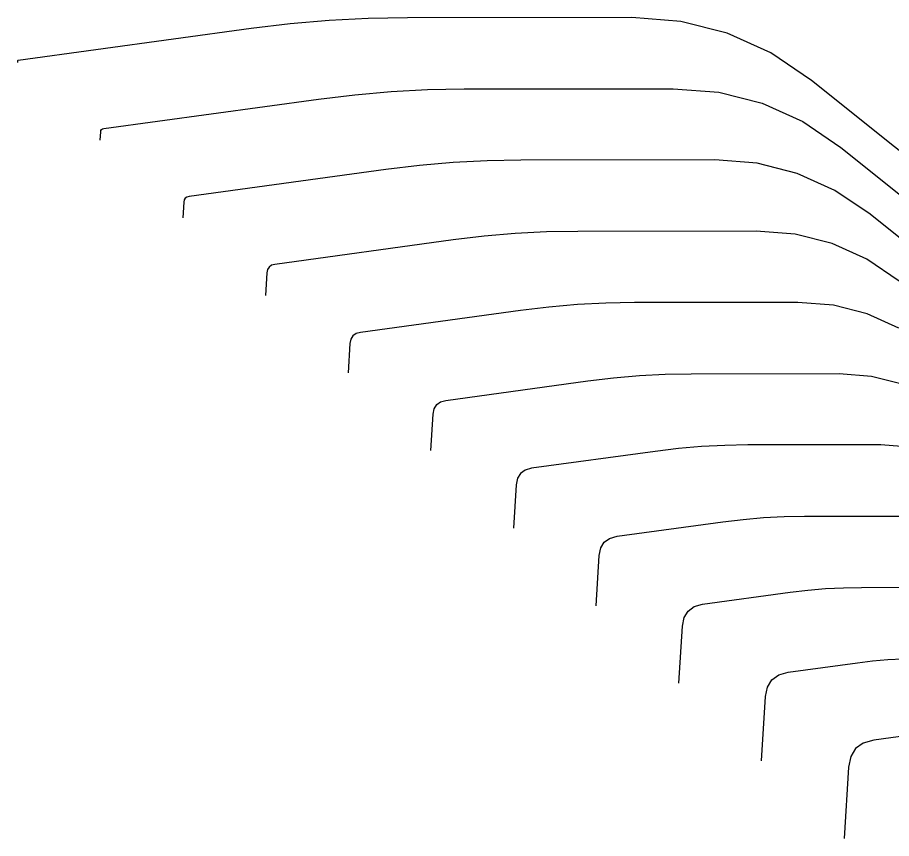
# Model space of a CAD drawing. Extents: x 1768942 to 1774819, y 723037 to 732099.
# Drawn here: x 1770040.2 to 1770093.1, y 731623.5 to 731673.2 of the extents above; entities that cross this region are included whole.
import ezdxf

# ---------------------------------------------------------------- set-up
doc = ezdxf.new("R2010")
doc.units = 0
doc.layers.add('R_Contours', color=7, linetype='Continuous')

msp = doc.modelspace()

# ---------------------------------------------------------------- linework, layer by layer
at = {"layer": 'R_Contours'}
for points in [[(1770128.462, 731637.25), (1770088.27, 731669.379), (1770085.801, 731671.047), (1770083.164, 731672.238), (1770080.36, 731672.951), (1770077.388, 731673.185), (1770063.813, 731673.166), (1770061.439, 731673.123), (1770059.07, 731673), (1770056.707, 731672.798), (1770054.349, 731672.515), (1770040.249, 731670.584), (1770040.235, 731670.58), (1770040.225, 731670.573), (1770040.219, 731670.563), (1770040.216, 731670.549), (1770040.21, 731670.456)], [(1770045.213, 731665.76), (1770045.246, 731666.275), (1770045.261, 731666.352), (1770045.297, 731666.41), (1770045.352, 731666.449), (1770045.427, 731666.47), (1770058.427, 731668.25), (1770060.625, 731668.514), (1770062.827, 731668.703), (1770065.035, 731668.817), (1770067.248, 731668.858), (1770079.9, 731668.875), (1770082.67, 731668.656), (1770085.283, 731667.992), (1770087.741, 731666.883), (1770090.042, 731665.327), (1770127.995, 731634.989)], [(1770126.647, 731633.431), (1770091.814, 731661.276), (1770089.681, 731662.718), (1770087.402, 731663.746), (1770084.979, 731664.362), (1770082.412, 731664.565), (1770070.683, 731664.549), (1770068.631, 731664.511), (1770066.585, 731664.405), (1770064.543, 731664.23), (1770062.505, 731663.986), (1770050.606, 731662.356), (1770050.469, 731662.318), (1770050.368, 731662.246), (1770050.304, 731662.141), (1770050.276, 731662.002), (1770050.217, 731661.065)], [(1770093.587, 731657.225), (1770091.62, 731658.553), (1770089.521, 731659.501), (1770087.289, 731660.068), (1770084.924, 731660.255), (1770074.118, 731660.24), (1770072.228, 731660.206), (1770070.342, 731660.108), (1770068.461, 731659.946), (1770066.584, 731659.721), (1770055.784, 731658.243), (1770055.586, 731658.187), (1770055.44, 731658.083), (1770055.347, 731657.93), (1770055.306, 731657.728), (1770055.22, 731656.369)], [(1770093.56, 731654.388), (1770091.641, 731655.255), (1770089.599, 731655.774), (1770087.436, 731655.945), (1770077.552, 731655.931), (1770075.824, 731655.9), (1770074.099, 731655.81), (1770072.378, 731655.662), (1770070.662, 731655.457), (1770060.963, 731654.129), (1770060.703, 731654.056), (1770060.512, 731653.92), (1770060.389, 731653.719), (1770060.336, 731653.454), (1770060.223, 731651.673)], [(1770065.226, 731646.977), (1770065.366, 731649.18), (1770065.432, 731649.508), (1770065.583, 731649.756), (1770065.82, 731649.925), (1770066.142, 731650.015), (1770074.74, 731651.192), (1770076.296, 731651.379), (1770077.856, 731651.512), (1770079.42, 731651.594), (1770080.987, 731651.622), (1770089.948, 731651.635), (1770091.909, 731651.48), (1770093.76, 731651.009)], [(1770094.219, 731647.185), (1770092.459, 731647.324), (1770084.422, 731647.313), (1770083.016, 731647.288), (1770081.614, 731647.215), (1770080.214, 731647.095), (1770078.818, 731646.928), (1770071.32, 731645.901), (1770070.937, 731645.794), (1770070.655, 731645.593), (1770070.474, 731645.297), (1770070.396, 731644.907), (1770070.229, 731642.281)], [(1770075.232, 731637.586), (1770075.426, 731640.633), (1770075.517, 731641.086), (1770075.726, 731641.429), (1770076.054, 731641.663), (1770076.499, 731641.787), (1770082.896, 731642.663), (1770084.132, 731642.811), (1770085.371, 731642.917), (1770086.612, 731642.982), (1770087.857, 731643.004), (1770094.971, 731643.014)], [(1770080.236, 731632.89), (1770080.456, 731636.359), (1770080.56, 731636.875), (1770080.798, 731637.266), (1770081.17, 731637.532), (1770081.677, 731637.673), (1770086.975, 731638.398), (1770088.05, 731638.527), (1770089.128, 731638.62), (1770090.208, 731638.676), (1770091.291, 731638.696), (1770097.483, 731638.704)], [(1770085.239, 731628.194), (1770085.486, 731632.086), (1770085.602, 731632.664), (1770085.869, 731633.103), (1770086.287, 731633.401), (1770086.856, 731633.559), (1770091.053, 731634.134), (1770091.968, 731634.244), (1770092.885, 731634.322), (1770093.805, 731634.37)], [(1770095.131, 731629.869), (1770092.035, 731629.445), (1770091.404, 731629.27), (1770090.941, 731628.939), (1770090.645, 731628.453), (1770090.516, 731627.812), (1770090.242, 731623.498)]]:
    msp.add_lwpolyline(points, dxfattribs=at)

doc.saveas('drawing.dxf')
